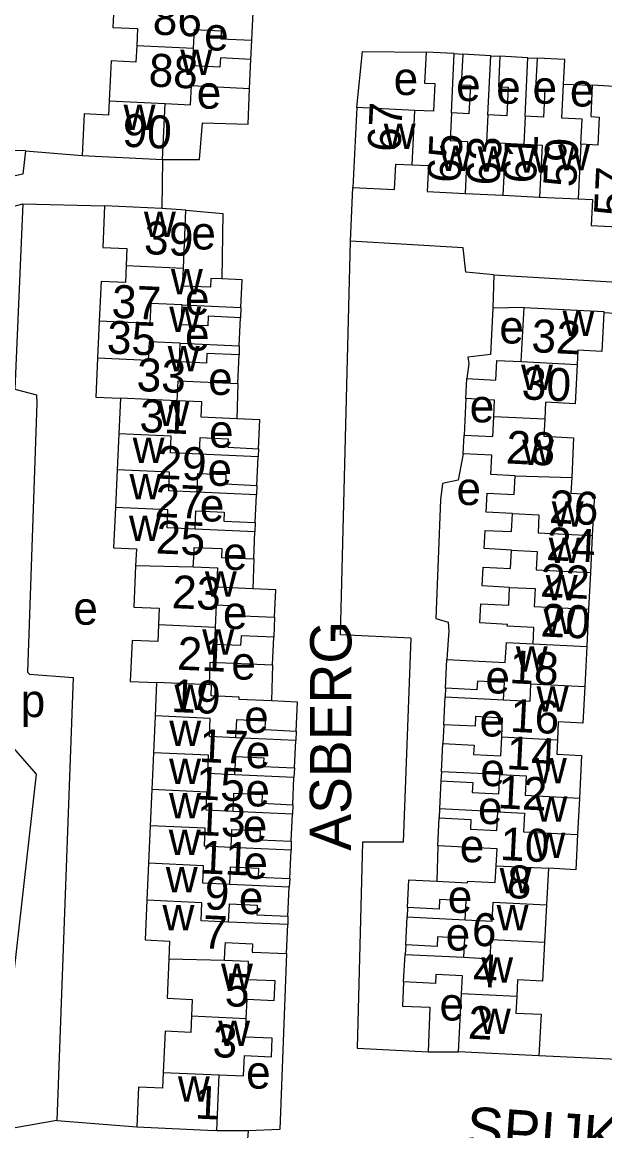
# Model space of a CAD drawing. Extents: x 163026 to 166241, y 382475 to 384501.
# Drawn here: x 164584.9 to 164655.6, y 383750 to 383884.4 of the extents above; entities that cross this region are included whole.
import ezdxf

# ---------------------------------------------------------------- set-up
doc = ezdxf.new("R2010")
doc.units = 0
for name, color, linetype in [('BLT_Basislijn', 7, 'Continuous'), ('BLT_Bebouwing', 7, 'Continuous'), ('BLT_Centroide', 7, 'Continuous'), ('BLT_Huisnummer', 7, 'Continuous'), ('BLT_Huisnummer_ tussenligend', 7, 'Continuous'), ('BLT_Onderverdeling_panden', 7, 'Continuous'), ('BLT_Straatnaam', 7, 'Continuous')]:
    doc.layers.add(name, color=color, linetype=linetype)

msp = doc.modelspace()

# ---------------------------------------------------------------- linework, layer by layer
at = {"layer": 'BLT_Basislijn'}
for p, q in [((164612.66, 383879.87), (164612.77, 383882.19)), ((164637.33, 383880.57), (164638.36, 383880.49)), ((164641.77, 383880.32), (164642.86, 383880.25)), ((164646.26, 383880.08), (164647.38, 383880.02)), ((164650.58, 383876.85), (164654.06, 383876.73)), ((164585.34, 383868.78), (164582.29, 383868.85)), ((164585.34, 383868.78), (164592.2, 383868.23)), ((164601.93, 383867.74), (164601.86, 383861.8)), ((164624.75, 383857.85), (164625.02, 383864.33)), ((164585.03, 383862.35), (164594.93, 383862.11)), ((164642.12, 383853.76), (164642.01, 383849.72)), ((164611.45, 383849.8), (164611.41, 383848.55)), ((164645.79, 383849.78), (164642.01, 383849.72)), ((164611.25, 383845.14), (164611.24, 383844.05)), ((164611.08, 383840.59), (164610.96, 383836.3)), ((164638.73, 383838.76), (164638.52, 383834.33)), ((164613.61, 383832.68), (164613.55, 383831.68)), ((164613.39, 383828.23), (164613.35, 383827.09)), ((164613.2, 383823.74), (164613.16, 383822.61)), ((164613.01, 383819.31), (164612.9, 383815.68)), ((164615.55, 383812.24), (164615.44, 383809.83)), ((164636.6, 383809.49), (164636.43, 383807.12)), ((164615.29, 383806.47), (164615.16, 383802.12)), ((164636.25, 383803.66), (164636.24, 383802.6)), ((164636.07, 383799.22), (164635.95, 383796.94)), ((164618.17, 383798.45), (164618.11, 383797.32)), ((164617.96, 383793.97), (164617.89, 383792.83)), ((164635.78, 383793.52), (164635.7, 383792.4)), ((164617.74, 383789.52), (164617.7, 383788.38)), ((164635.53, 383789.01), (164635.5, 383787.91)), ((164617.56, 383785.09), (164617.55, 383784.01)), ((164635.33, 383784.52), (164635.23, 383780.24)), ((164617.39, 383780.56), (164617.32, 383779.52)), ((164631.66, 383777.05), (164631.61, 383775.93)), ((164617.16, 383776.01), (164617.15, 383774.98)), ((164631.44, 383772.52), (164631.36, 383771.37)), ((164634.15, 383759.58), (164637.85, 383759.56)), ((164657.1, 383758.64), (164647.59, 383759.07)), ((164589.12, 383751.22), (164598.83, 383750.45)), ((164612.33, 383750), (164608.52, 383750)), ((164612.33, 383750), (164611.99, 383745.87))]:
    msp.add_line(p, q, dxfattribs=at)
for points in [[(164625.5, 383874.04), (164626.22, 383880.84), (164633.91, 383880.74)], [(164601.93, 383867.74), (164606.44, 383867.74), (164606.81, 383872.18), (164612.32, 383872.01), (164612.49, 383876.35)], [(164585.34, 383868.78), (164585.01, 383865.94), (164581.51, 383865.19), (164577.21, 383862.8), (164567.51, 383854.12)], [(164570.31, 383851.6), (164579.5, 383860.22), (164581.92, 383861.57), (164585.03, 383862.35)], [(164585.03, 383862.35), (164584.06, 383839.91), (164586.67, 383839.21), (164586.7, 383838.18), (164585.59, 383805.59), (164585.81, 383805.34), (164591.13, 383804.95), (164589.12, 383751.22)], [(164604.79, 383861.6), (164609.27, 383861.17), (164609.15, 383853.26)], [(164632.05, 383809.71), (164623.54, 383810.11), (164624.75, 383857.85)], [(164642.12, 383853.76), (164638.72, 383854.08), (164638.41, 383857.03), (164624.75, 383857.85)], [(164642.12, 383853.76), (164670.01, 383852.08), (164670.18, 383849.49), (164670.47, 383849.02), (164694.55, 383847.6), (164695, 383857.73)], [(164589.12, 383751.22), (164582.46, 383750.07), (164582.1, 383750.55), (164582.15, 383753.46), (164586.67, 383793.22), (164581.39, 383799.24), (164582.78, 383838.1), (164573.16, 383847.44), (164570.31, 383851.6)], [(164642.01, 383849.72), (164641.71, 383844.08), (164638.97, 383843.79), (164639.08, 383843.02), (164638.86, 383841.18)], [(164662.74, 383775.03), (164664.51, 383811.13), (164664.89, 383812.05), (164665.95, 383812.16), (164666.32, 383816.32), (164667.19, 383816.99), (164668.58, 383844.31), (164668.26, 383844.63), (164665.9, 383845.05), (164665.87, 383848.52), (164655.45, 383849.15)], [(164638.41, 383832.07), (164637.8, 383828.86), (164635.91, 383828.47), (164635.68, 383826.48), (164635.1, 383812.08), (164636.58, 383811.65), (164636.68, 383810.56), (164636.6, 383809.49)], [(164632.05, 383809.71), (164631.15, 383784.96), (164626.2, 383784.96), (164625.54, 383760.02), (164634.15, 383759.58)], [(164616.99, 383771.48), (164616.18, 383750.14), (164612.33, 383750)], [(164631.19, 383768.04), (164631.05, 383765.08), (164634.38, 383764.97), (164634.15, 383759.58)]]:
    msp.add_lwpolyline(points, dxfattribs=at)
at = {"layer": 'BLT_Bebouwing'}
for p, q in [((164637.33, 383880.57), (164633.91, 383880.74)), ((164612.49, 383876.35), (164612.66, 383879.87)), ((164641.77, 383880.32), (164638.36, 383880.49)), ((164646.26, 383880.08), (164642.86, 383880.25)), ((164657.45, 383876.54), (164654.06, 383876.73)), ((164601.93, 383867.74), (164602.27, 383874.52)), ((164625.5, 383874.04), (164625.02, 383864.33)), ((164632.53, 383873.69), (164625.5, 383874.04)), ((164592.2, 383868.23), (164601.93, 383867.74)), ((164638.64, 383863.63), (164643.23, 383863.4)), ((164643.23, 383863.4), (164647.67, 383863.19)), ((164647.67, 383863.19), (164652.37, 383862.96)), ((164601.86, 383861.8), (164594.93, 383862.11)), ((164604.79, 383861.6), (164601.86, 383861.8)), ((164604.48, 383854.57), (164604.79, 383861.6)), ((164645.46, 383843.23), (164645.79, 383849.78)), ((164611.25, 383845.14), (164611.41, 383848.55)), ((164594.28, 383848.13), (164594.08, 383843.65)), ((164611.08, 383840.59), (164611.24, 383844.05)), ((164638.73, 383838.76), (164638.86, 383841.18)), ((164596.84, 383838.79), (164596.64, 383834.48)), ((164603.74, 383838.48), (164596.84, 383838.79)), ((164606.73, 383838.35), (164603.74, 383838.48)), ((164596.64, 383834.48), (164596.45, 383830.12)), ((164638.41, 383832.07), (164638.52, 383834.33)), ((164613.39, 383828.23), (164613.55, 383831.68)), ((164596.45, 383830.12), (164596.24, 383825.56)), ((164613.2, 383823.74), (164613.35, 383827.09)), ((164613.01, 383819.31), (164613.16, 383822.61)), ((164654.07, 383822.14), (164653.85, 383817.66)), ((164653.85, 383817.66), (164653.63, 383813.23)), ((164653.63, 383813.23), (164653.4, 383808.7)), ((164615.29, 383806.47), (164615.44, 383809.83)), ((164653.4, 383808.7), (164653.16, 383803.86)), ((164636.25, 383803.66), (164636.43, 383807.12)), ((164601.23, 383804.33), (164601.04, 383800.28)), ((164607.91, 383804.03), (164607.63, 383804.04)), ((164636.07, 383799.22), (164636.24, 383802.6)), ((164601.04, 383800.28), (164600.84, 383795.81)), ((164617.96, 383793.97), (164618.11, 383797.32)), ((164635.78, 383793.52), (164635.95, 383796.94)), ((164600.84, 383795.81), (164600.65, 383791.35)), ((164617.74, 383789.52), (164617.89, 383792.83)), ((164635.7, 383792.4), (164635.53, 383789.01)), ((164600.65, 383791.35), (164600.45, 383786.97)), ((164652.51, 383790.33), (164652.29, 383785.91)), ((164617.56, 383785.09), (164617.7, 383788.38)), ((164635.33, 383784.52), (164635.5, 383787.91)), ((164600.45, 383786.97), (164600.24, 383782.42)), ((164617.39, 383780.56), (164617.55, 383784.01)), ((164600.24, 383782.42), (164600.05, 383777.93)), ((164648.77, 383781.81), (164648.52, 383777.37)), ((164617.16, 383776.01), (164617.32, 383779.52)), ((164648.52, 383777.37), (164648.29, 383772.84)), ((164631.44, 383772.52), (164631.61, 383775.93)), ((164616.99, 383771.48), (164617.15, 383774.98)), ((164631.19, 383768.04), (164631.36, 383771.37)), ((164637.85, 383759.56), (164638.2, 383766.61)), ((164647.59, 383759.07), (164637.85, 383759.56)), ((164608.52, 383750), (164608.82, 383756.77)), ((164598.83, 383750.45), (164608.29, 383750.02)), ((164608.52, 383750), (164608.29, 383750.02))]:
    msp.add_line(p, q, dxfattribs=at)
for points in [[(164596.17, 383888.61), (164595.92, 383883.75), (164598.93, 383883.6), (164598.82, 383881.57)], [(164612.77, 383882.19), (164612.94, 383885.59), (164610.08, 383885.73)], [(164605.72, 383881.23), (164605.83, 383883.48), (164609.07, 383883.32), (164609.02, 383882.38), (164612.77, 383882.19)], [(164598.82, 383881.57), (164598.72, 383879.55), (164595.74, 383879.7), (164595.5, 383874.86)], [(164612.66, 383879.87), (164608.97, 383880.05), (164608.92, 383878.93), (164605.61, 383879.09), (164605.72, 383881.23)], [(164633.91, 383880.74), (164633.73, 383876.99), (164634.96, 383876.93), (164634.8, 383873.58), (164632.53, 383873.69)], [(164636.98, 383873.38), (164637.33, 383880.57)], [(164638.36, 383880.49), (164638.18, 383876.78), (164639.28, 383876.73), (164639.11, 383873.27), (164636.98, 383873.38)], [(164641.41, 383873.14), (164641.77, 383880.32)], [(164642.86, 383880.25), (164642.68, 383876.56), (164643.87, 383876.51), (164643.7, 383873.03), (164641.41, 383873.14)], [(164645.93, 383872.98), (164646.26, 383880.08)], [(164647.38, 383880.02), (164647.2, 383876.32), (164648.32, 383876.27), (164648.15, 383872.87), (164645.93, 383872.98)], [(164650.58, 383876.85), (164650.73, 383879.85), (164647.38, 383880.02)], [(164602.27, 383874.52), (164605.33, 383874.37), (164605.45, 383876.7), (164612.49, 383876.35)], [(164652.69, 383869.59), (164652.84, 383872.61), (164650.38, 383872.73), (164650.58, 383876.85)], [(164654.06, 383876.73), (164653.88, 383872.93), (164654.9, 383872.88), (164654.73, 383869.49), (164652.69, 383869.59)], [(164595.5, 383874.86), (164595.42, 383873.13), (164592.46, 383873.28), (164592.2, 383868.23)], [(164625.02, 383864.33), (164630.07, 383864.08), (164630.23, 383867.18), (164632.21, 383867.09)], [(164632.21, 383867.09), (164634.19, 383866.99), (164634.03, 383863.86), (164638.64, 383863.63)], [(164594.93, 383862.11), (164594.7, 383857.06), (164597.64, 383856.93), (164597.55, 383854.88)], [(164652.37, 383862.96), (164654.1, 383862.87), (164653.94, 383859.73), (164658.79, 383859.49)], [(164597.55, 383854.88), (164597.45, 383852.82), (164594.5, 383852.96), (164594.28, 383848.13)], [(164609.15, 383853.26), (164607.81, 383853.32), (164607.76, 383852.24), (164604.38, 383852.39), (164604.48, 383854.57)], [(164611.45, 383849.8), (164611.6, 383853.15), (164609.15, 383853.26)], [(164611.41, 383848.55), (164607.5, 383848.73), (164607.45, 383847.56), (164604.23, 383847.7), (164604.33, 383850.12)], [(164604.33, 383850.12), (164611.45, 383849.8)], [(164645.79, 383849.78), (164655.46, 383849.3), (164655.45, 383849.15)], [(164655.45, 383849.15), (164655.21, 383844.48), (164652.31, 383844.62), (164652.23, 383842.89)], [(164611.24, 383844.05), (164607.33, 383844.23), (164607.28, 383843.05), (164604, 383843.2), (164604.1, 383845.46)], [(164604.1, 383845.46), (164611.25, 383845.14)], [(164594.08, 383843.65), (164593.87, 383838.93), (164596.84, 383838.79)], [(164638.86, 383841.18), (164642.36, 383841), (164642.48, 383843.38), (164645.46, 383843.23)], [(164652.23, 383842.89), (164651.99, 383838.13), (164648.4, 383838.31), (164648.3, 383836.25)], [(164603.74, 383838.48), (164603.85, 383840.91), (164611.08, 383840.59)], [(164610.96, 383836.3), (164606.65, 383836.5), (164606.73, 383838.35)], [(164642.13, 383836.56), (164642.23, 383838.58), (164638.73, 383838.76)], [(164613.61, 383832.68), (164613.76, 383836.18), (164610.96, 383836.3)], [(164638.52, 383834.33), (164642.01, 383834.16), (164642.13, 383836.56)], [(164648.3, 383836.25), (164648.2, 383834.19), (164651.81, 383834.01), (164651.57, 383829.17)], [(164606.43, 383832.01), (164606.52, 383834.02), (164609.9, 383833.87), (164609.86, 383832.85), (164613.61, 383832.68)], [(164613.55, 383831.68), (164606.43, 383832.01)], [(164644.71, 383829.39), (164641.78, 383829.53), (164641.9, 383831.9), (164638.41, 383832.07)], [(164606.14, 383827.42), (164606.24, 383829.69), (164609.64, 383829.54), (164609.59, 383828.4), (164613.39, 383828.23)], [(164644.4, 383824.83), (164641.19, 383824.99), (164641.31, 383827.3), (164644.59, 383827.13), (164644.71, 383829.39)], [(164651.57, 383829.17), (164651.47, 383827.28), (164654.33, 383827.14), (164654.07, 383822.14)], [(164613.35, 383827.09), (164606.14, 383827.42)], [(164596.24, 383825.56), (164596.02, 383820.65), (164598.78, 383820.53), (164598.68, 383818.49)], [(164605.91, 383822.93), (164606.01, 383825.13), (164609.42, 383824.98), (164609.38, 383823.91), (164613.2, 383823.74)], [(164644.27, 383820.39), (164640.95, 383820.56), (164641.06, 383822.78), (164644.29, 383822.62), (164644.4, 383824.83)], [(164613.16, 383822.61), (164605.91, 383822.93)], [(164605.73, 383819.52), (164605.78, 383820.71), (164609.15, 383820.56), (164609.1, 383819.49), (164613.01, 383819.31)], [(164644.04, 383815.87), (164640.73, 383816.04), (164640.85, 383818.3), (164644.16, 383818.14), (164644.27, 383820.39)], [(164605.67, 383818.33), (164605.73, 383819.52)], [(164598.68, 383818.49), (164598.46, 383813.47), (164601.56, 383813.33), (164601.46, 383811.31)], [(164612.9, 383815.68), (164608.54, 383815.88), (164608.64, 383818.19), (164605.67, 383818.33)], [(164615.55, 383812.24), (164615.7, 383815.55), (164612.9, 383815.68)], [(164646.88, 383809.04), (164646.98, 383811), (164643.76, 383811.16), (164643.77, 383811.38), (164640.42, 383811.55), (164640.54, 383813.89), (164643.93, 383813.72), (164644.04, 383815.87)], [(164608.37, 383811), (164608.49, 383813.74), (164611.71, 383813.59), (164611.66, 383812.41), (164615.55, 383812.24)], [(164601.46, 383811.31), (164601.38, 383809.29), (164598.26, 383809.43), (164598.04, 383804.47), (164601.23, 383804.33)], [(164615.44, 383809.83), (164611.48, 383810.01), (164611.42, 383808.81), (164608.28, 383808.95), (164608.37, 383811)], [(164636.43, 383807.12), (164643.52, 383806.77), (164643.65, 383809.2), (164646.88, 383809.04)], [(164607.63, 383804.04), (164607.75, 383806.81), (164615.29, 383806.47)], [(164615.16, 383802.12), (164611.24, 383802.29), (164611.25, 383802.56), (164607.85, 383802.71), (164607.91, 383804.03)], [(164643.32, 383802.25), (164643.42, 383804.35), (164640.13, 383804.51), (164640.08, 383803.46), (164636.25, 383803.66)], [(164636.24, 383802.6), (164643.32, 383802.25)], [(164653.16, 383803.86), (164652.94, 383799.42), (164649.95, 383799.57), (164649.84, 383797.4)], [(164618.17, 383798.45), (164618.32, 383801.97), (164615.16, 383802.12)], [(164643.08, 383797.74), (164643.2, 383800.03), (164639.91, 383800.2), (164639.86, 383799.03), (164636.07, 383799.22)], [(164610.86, 383797.64), (164610.95, 383799.84), (164614.41, 383799.69), (164614.36, 383798.62), (164618.17, 383798.45)], [(164618.11, 383797.32), (164610.86, 383797.64)], [(164635.95, 383796.94), (164639.74, 383796.75), (164639.68, 383795.61), (164642.97, 383795.45), (164643.08, 383797.74)], [(164649.84, 383797.4), (164649.75, 383795.64), (164652.77, 383795.48), (164652.51, 383790.33)], [(164610.73, 383793.15), (164610.83, 383795.36), (164614.22, 383795.21), (164614.17, 383794.14), (164617.96, 383793.97)], [(164642.87, 383793.17), (164635.78, 383793.52)], [(164642.75, 383790.83), (164642.87, 383793.17)], [(164617.89, 383792.83), (164610.73, 383793.15)], [(164635.7, 383792.4), (164639.57, 383792.21), (164639.51, 383790.99), (164642.75, 383790.83)], [(164610.52, 383788.71), (164610.62, 383790.91), (164614.03, 383790.76), (164613.98, 383789.69), (164617.74, 383789.52)], [(164617.7, 383788.38), (164610.52, 383788.71)], [(164635.5, 383787.91), (164639.34, 383787.72), (164639.29, 383786.55), (164642.51, 383786.4)], [(164642.62, 383788.66), (164635.53, 383789.01)], [(164642.51, 383786.4), (164642.62, 383788.66)], [(164610.27, 383784.34), (164610.37, 383786.52), (164613.79, 383786.36), (164613.74, 383785.26), (164617.56, 383785.09)], [(164652.29, 383785.91), (164652.08, 383781.64), (164648.77, 383781.81)], [(164617.55, 383784.01), (164610.27, 383784.34)], [(164642.42, 383782.12), (164642.52, 383784.16), (164635.33, 383784.52)], [(164610.12, 383779.85), (164610.21, 383781.98), (164613.61, 383781.83), (164613.56, 383780.73), (164617.39, 383780.56)], [(164635.23, 383780.24), (164638.95, 383780.05), (164638.96, 383780.26), (164642.31, 383780.09), (164642.42, 383782.12)], [(164617.32, 383779.52), (164610.12, 383779.85)], [(164631.66, 383777.05), (164631.82, 383780.41), (164635.23, 383780.24)], [(164600.05, 383777.93), (164599.83, 383773.13), (164602.81, 383772.99), (164602.71, 383770.78)], [(164609.96, 383775.3), (164610.06, 383777.49), (164613.42, 383777.34), (164613.37, 383776.18), (164617.16, 383776.01)], [(164638.66, 383775.58), (164638.77, 383777.86), (164635.56, 383778.02), (164635.51, 383776.86), (164631.66, 383777.05)], [(164631.61, 383775.93), (164638.66, 383775.58)], [(164617.15, 383774.98), (164609.96, 383775.3)], [(164638.48, 383771.02), (164638.6, 383773.32), (164635.3, 383773.49), (164635.24, 383772.33), (164631.44, 383772.52)], [(164609.47, 383770.63), (164609.52, 383771.72)], [(164609.52, 383771.72), (164609.57, 383772.8), (164612.86, 383772.66), (164612.82, 383771.66), (164616.99, 383771.48)], [(164648.29, 383772.84), (164648.05, 383768.13), (164645.01, 383768.28), (164644.91, 383766.27)], [(164602.71, 383770.78), (164602.5, 383766.05), (164605.55, 383765.91), (164605.46, 383763.91)], [(164612.1, 383763.61), (164612.2, 383765.94), (164615.49, 383765.8), (164615.6, 383768.16), (164612.28, 383768.3), (164612.38, 383770.5), (164609.47, 383770.63)], [(164631.36, 383771.37), (164638.48, 383771.02)], [(164638.2, 383766.61), (164638.31, 383768.78), (164635.09, 383768.94), (164635.04, 383767.84), (164631.19, 383768.04)], [(164644.91, 383766.27), (164644.81, 383764.26), (164647.85, 383764.11), (164647.59, 383759.07)], [(164605.46, 383763.91), (164605.37, 383761.91), (164602.26, 383762.05), (164602.03, 383757.07)], [(164608.82, 383756.77), (164611.79, 383756.64), (164611.9, 383759.1), (164615.16, 383758.95), (164615.26, 383761.21), (164612, 383761.35), (164612.1, 383763.61)], [(164602.03, 383757.07), (164601.95, 383755.16), (164599.05, 383755.29), (164598.83, 383750.45)]]:
    msp.add_lwpolyline(points, dxfattribs=at)
at = {"layer": 'BLT_Onderverdeling_panden'}
for p, q in [((164598.82, 383881.57), (164605.72, 383881.23)), ((164595.5, 383874.86), (164602.27, 383874.52)), ((164632.21, 383867.09), (164632.53, 383873.69)), ((164652.69, 383869.59), (164652.37, 383862.96)), ((164597.55, 383854.88), (164604.48, 383854.57)), ((164645.46, 383843.23), (164652.23, 383842.89)), ((164648.3, 383836.25), (164642.13, 383836.56)), ((164644.71, 383829.39), (164651.57, 383829.17)), ((164605.67, 383818.33), (164598.68, 383818.49)), ((164608.37, 383811), (164601.46, 383811.31)), ((164646.88, 383809.04), (164653.4, 383808.7)), ((164607.63, 383804.04), (164601.23, 383804.33)), ((164643.08, 383797.74), (164649.84, 383797.4)), ((164642.42, 383782.12), (164648.77, 383781.81)), ((164609.47, 383770.63), (164602.71, 383770.78)), ((164644.91, 383766.27), (164638.2, 383766.61)), ((164605.46, 383763.91), (164612.1, 383763.61)), ((164602.03, 383757.07), (164608.82, 383756.77))]:
    msp.add_line(p, q, dxfattribs=at)
for points in [[(164636.98, 383873.38), (164636.82, 383870.03), (164638.95, 383869.93), (164638.64, 383863.63)], [(164641.41, 383873.14), (164641.25, 383869.81), (164643.53, 383869.7), (164643.23, 383863.4)], [(164645.93, 383872.98), (164645.77, 383869.59), (164647.98, 383869.48), (164647.67, 383863.19)], [(164604.33, 383850.12), (164600.52, 383850.29), (164600.42, 383847.86), (164594.28, 383848.13)], [(164604.1, 383845.46), (164600.32, 383845.63), (164600.21, 383843.37), (164594.08, 383843.65)], [(164606.43, 383832.01), (164602.92, 383832.16), (164603.01, 383834.18), (164596.64, 383834.48)], [(164606.14, 383827.42), (164602.71, 383827.57), (164602.81, 383829.84), (164596.45, 383830.12)], [(164605.91, 383822.93), (164602.51, 383823.09), (164602.61, 383825.28), (164596.24, 383825.56)], [(164644.4, 383824.83), (164647.6, 383824.67), (164647.49, 383822.46), (164654.07, 383822.14)], [(164644.27, 383820.39), (164647.37, 383820.23), (164647.26, 383817.99), (164653.85, 383817.66)], [(164644.04, 383815.87), (164647.15, 383815.71), (164647.04, 383813.56), (164653.63, 383813.23)], [(164643.32, 383802.25), (164646.52, 383802.09), (164646.62, 383804.19), (164653.16, 383803.86)], [(164610.86, 383797.64), (164607.63, 383797.79), (164607.73, 383799.98), (164601.04, 383800.28)], [(164610.73, 383793.15), (164607.43, 383793.3), (164607.53, 383795.51), (164600.84, 383795.81)], [(164642.87, 383793.17), (164646.06, 383793.01), (164645.94, 383790.67), (164652.51, 383790.33)], [(164610.52, 383788.71), (164607.23, 383788.85), (164607.33, 383791.05), (164600.65, 383791.35)], [(164642.62, 383788.66), (164645.83, 383788.5), (164645.72, 383786.24), (164652.29, 383785.91)], [(164610.27, 383784.34), (164607.04, 383784.48), (164607.13, 383786.66), (164600.45, 383786.97)], [(164610.12, 383779.85), (164606.83, 383779.99), (164606.93, 383782.12), (164600.24, 383782.42)], [(164609.96, 383775.3), (164606.63, 383775.45), (164606.73, 383777.63), (164600.05, 383777.93)], [(164638.66, 383775.58), (164641.93, 383775.41), (164642.04, 383777.7), (164648.52, 383777.37)], [(164638.48, 383771.02), (164641.7, 383770.85), (164641.82, 383773.16), (164648.29, 383772.84)]]:
    msp.add_lwpolyline(points, dxfattribs=at)

# ---------------------------------------------------------------- texts
at = {"layer": 'BLT_Centroide'}
for s, p in [('e', (164607, 383880.95)), ('w', (164604.11, 383877.97)), ('e', (164629.98, 383875.55)), ('e', (164637.56, 383874.82)), ('e', (164606.1, 383873.9)), ('e', (164642.42, 383874.5)), ('e', (164646.82, 383874.5)), ('e', (164651.35, 383874.16)), ('w', (164597.23, 383871.31)), ('w', (164628.78, 383869.02)), ('w', (164635.58, 383866.35)), ('w', (164640.17, 383866.25)), ('w', (164645.08, 383866.12)), ('w', (164649.91, 383866.41)), ('w', (164599.7, 383858.34)), ('e', (164605.45, 383856.83)), ('w', (164602.97, 383851.38)), ('e', (164604.68, 383848.91)), ('w', (164602.77, 383846.84)), ('e', (164642.8, 383845.43)), ('w', (164650.46, 383846.34)), ('e', (164604.68, 383844.56)), ('w', (164602.58, 383842.06)), ('e', (164607.49, 383839.2)), ('w', (164645.43, 383839.81)), ('e', (164639.2, 383835.87)), ('w', (164601.36, 383835.41)), ('e', (164607.59, 383832.8)), ('w', (164598.33, 383830.96)), ('w', (164645.56, 383830.71)), ('e', (164607.41, 383828.17)), ('w', (164597.95, 383826.53)), ('e', (164637.6, 383825.85)), ('e', (164606.47, 383823.86)), ('w', (164649.15, 383823.24)), ('w', (164597.89, 383821.48)), ('w', (164648.79, 383818.82)), ('e', (164609.28, 383817.98)), ('w', (164607.09, 383814.75)), ('w', (164648.43, 383814.3)), ('e', (164591.14, 383811.34)), ('e', (164609.28, 383810.82)), ('w', (164648.15, 383810.2)), ('w', (164606.77, 383807.69)), ('w', (164644.8, 383805.66)), ('e', (164610.3, 383804.69)), ('e', (164641.11, 383803)), ('w', (164603.4, 383801)), ('p', (164584.75, 383800.14)), ('w', (164647.32, 383800.78)), ('e', (164611.86, 383798.22)), ('e', (164640.4, 383797.79)), ('w', (164602.77, 383796.65)), ('e', (164612.04, 383793.95)), ('w', (164602.75, 383792.02)), ('e', (164640.5, 383791.77)), ('w', (164647.11, 383792.1)), ('e', (164612, 383789.31)), ('w', (164602.75, 383787.85)), ('w', (164647.18, 383787.46)), ('e', (164640.21, 383787.17)), ('e', (164611.68, 383785)), ('w', (164602.71, 383783.41)), ('e', (164638, 383782.55)), ('w', (164646.93, 383783.05)), ('e', (164611.76, 383780.53)), ('w', (164602.35, 383778.88)), ('w', (164642.83, 383778.78)), ('e', (164611.21, 383776.26)), ('e', (164636.54, 383776.4)), ('w', (164601.95, 383774.28)), ('w', (164642.47, 383774.28)), ('e', (164636.29, 383771.84)), ('w', (164640.6, 383767.96)), ('w', (164609.05, 383767.19)), ('e', (164635.54, 383763.36)), ('w', (164640.32, 383761.71)), ('w', (164608.7, 383760.28)), ('e', (164612.09, 383755.1)), ('w', (164603.82, 383753.53))]:
    msp.add_text(s, height=4, dxfattribs=at).set_placement(p)
at = {"layer": 'BLT_Huisnummer'}
for s, rotation, p in [('86', 357.1401, (164600.71, 383882.91)), ('67', 87.1993, (164630.8, 383868.6)), ('90', 357.1401, (164597.03, 383869.31)), ('63', 87.1993, (164642.8, 383864.52)), ('59', 87.1993, (164652.11, 383864.33)), ('39', 357.4406, (164599.66, 383856.28)), ('32', 357.1264, (164646.63, 383844.4)), ('33', 357.4406, (164598.76, 383839.68)), ('29', 357.4406, (164601.26, 383829.06)), ('26', 357.1264, (164648.78, 383823.69)), ('25', 357.4406, (164601.1, 383819.99)), ('22', 357.1264, (164647.71, 383814.75)), ('21', 357.4406, (164603.68, 383805.9)), ('18', 357.1264, (164643.96, 383804.26)), ('17', 357.4406, (164606.33, 383794.71)), ('14', 357.1264, (164643.6, 383793.84)), ('13', 357.4406, (164606.02, 383785.85)), ('10', 357.1264, (164642.83, 383782.83)), ('9', 357.4406, (164606.99, 383776.85)), ('6', 357.1264, (164639.4, 383772.45)), ('5', 357.4406, (164609.45, 383765.11)), ('2', 357.1264, (164638.94, 383761.17)), ('1', 357.4406, (164605.84, 383751.48))]:
    msp.add_text(s, height=4, rotation=rotation, dxfattribs=at).set_placement(p)
at = {"layer": 'BLT_Huisnummer_ tussenligend'}
for s, rotation, p in [('88', 357.1401, (164600.21, 383876.61)), ('65', 87.1993, (164638.06, 383864.84)), ('61', 87.1993, (164647.22, 383864.77)), ('57', 87.1993, (164658.25, 383860.8)), ('37', 357.4406, (164595.73, 383848.56)), ('35', 357.4406, (164595.15, 383844.23)), ('30', 357.1264, (164645.45, 383838.68)), ('31', 357.4406, (164599.11, 383834.71)), ('28', 357.1264, (164643.54, 383830.9)), ('27', 357.4406, (164600.98, 383824.43)), ('24', 357.1264, (164648.44, 383819.19)), ('23', 357.4406, (164603.02, 383813.36)), ('20', 357.1264, (164647.75, 383809.93)), ('19', 357.4406, (164602.96, 383800.77)), ('16', 357.1264, (164644.03, 383798.38)), ('15', 357.4406, (164605.92, 383790.18)), ('12', 357.1264, (164642.54, 383789.1)), ('11', 357.4406, (164606.48, 383781.2)), ('8', 357.1264, (164643.64, 383778.23)), ('7', 357.4406, (164606.75, 383772.13)), ('4', 357.1264, (164639.55, 383767.47)), ('3', 357.4406, (164607.97, 383758.94))]:
    msp.add_text(s, height=4, rotation=rotation, dxfattribs=at).set_placement(p)
at = {"layer": 'BLT_Straatnaam'}
for s, rotation, p in [('ASBERG', 89.8637, (164624.8, 383783.94)), ('SPIJKERT', 356.0587, (164638.68, 383747.95))]:
    msp.add_text(s, height=5, rotation=rotation, dxfattribs=at).set_placement(p)

doc.saveas('drawing.dxf')
